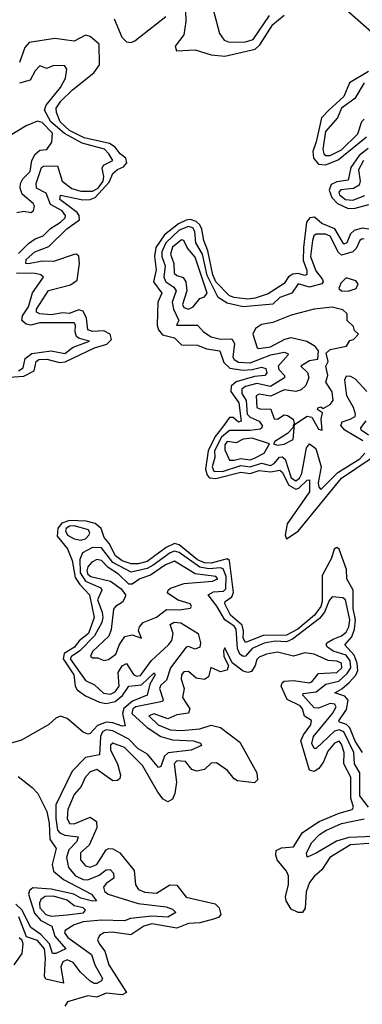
# Model space of a CAD drawing. Extents: x 2472589 to 2662339, y 701009 to 849030.
# Tile 358 of 406: x 2612417 to 2613916, y 752422 to 756732. Entities that reach past the tile are written whole.
import ezdxf

# ---------------------------------------------------------------- set-up
doc = ezdxf.new("R2010")
doc.units = 0

msp = doc.modelspace()

# ---------------------------------------------------------------- linework, layer by layer
at = {"layer": '0CON05XD'}
for points in [[(2613142.5, 756772.5), (2613144.3, 756724.3), (2613135.7, 756665), (2613098, 756615), (2613102.5, 756595), (2613185, 756599.2), (2613255, 756577.5), (2613315, 756571.6), (2613447.5, 756602.5), (2613467.9, 756622.1), (2613525, 756710.3), (2613575, 756750.9)], [(2613264, 756776), (2613291.8, 756671.8), (2613311.8, 756641.8), (2613333.2, 756633.2), (2613405, 756634.1), (2613438, 756645), (2613510.5, 756749.5)], [(2613846.9, 756775), (2613983.5, 756655)], [(2612831, 756735), (2612864.3, 756655), (2612884.9, 756634.9), (2612905, 756631.9), (2612921.2, 756638.8), (2613056.8, 756745)], [(2612634.1, 755445.9), (2612605, 755449), (2612555, 755440.2), (2612504.4, 755444.4), (2612491, 755451), (2612490, 755465), (2612542.9, 755547.1), (2612639.1, 755570.9), (2612669, 755591), (2612679.3, 755665), (2612675, 755696.7), (2612665, 755705.4), (2612655, 755704.7), (2612565, 755672.9), (2612514.7, 755675.3), (2612455, 755663.8), (2612444, 755665), (2612445, 755682.5), (2612483.1, 755715), (2612545, 755738.9), (2612623.3, 755816.7), (2612679.3, 755855), (2612677.8, 755875), (2612668.3, 755888.3), (2612593.1, 755945), (2612595, 755963.3), (2612692.7, 755942.7), (2612725, 755944), (2612747, 755953), (2612808.8, 756021.2), (2612825, 756058.3), (2612844.5, 756075.5), (2612871.9, 756088.1), (2612885.6, 756105), (2612881.9, 756125), (2612857.3, 756145), (2612834, 756174), (2612809.9, 756189.9), (2612698.5, 756215), (2612635, 756246), (2612593.8, 756285), (2612577.6, 756325), (2612576.6, 756345), (2612596.8, 756375), (2612648, 756425), (2612741.3, 756498.7), (2612765.7, 756534.3), (2612764.4, 756624.4), (2612725, 756658.3), (2612705, 756663.2), (2612655, 756637.8), (2612570.6, 756649.4), (2612458.3, 756631.7), (2612439.5, 756610.5), (2612415.4, 756544.6)], [(2612412.1, 755707.9), (2612455, 755751.8), (2612485, 755772), (2612520, 755785), (2612551.6, 755818.4), (2612596.2, 755845), (2612615.4, 755865), (2612616.7, 755875), (2612602.2, 755895), (2612552.3, 755922.3), (2612532.5, 755972.5), (2612490, 755995), (2612489, 756015), (2612512.2, 756085), (2612520.9, 756090.9), (2612581.8, 756091.8), (2612602.5, 756025), (2612645, 755992.1), (2612685, 755981.3), (2612735, 755981), (2612760.2, 755995), (2612781.6, 756025), (2612784.8, 756045), (2612777.7, 756082.3), (2612783.5, 756095), (2612824, 756115), (2612807.6, 756145), (2612787.5, 756165), (2612690.5, 756190.5), (2612613.1, 756233.1), (2612552.6, 756285), (2612526.1, 756335), (2612532.1, 756357.9), (2612595.7, 756435), (2612617.5, 756475), (2612622.5, 756515), (2612615, 756530), (2612565, 756531.2), (2612535, 756517.5), (2612505, 756530), (2612485, 756507.5), (2612462.7, 756467.3), (2612415.9, 756454.1)], [(2613944, 756505), (2613860.4, 756455), (2613835, 756395.5), (2613770.4, 756335), (2613737.4, 756302.6), (2613715, 756197.5), (2613699.5, 756155), (2613702.7, 756125), (2613725, 756099.7), (2613755, 756095.7), (2613811, 756119), (2613935, 756218.7)], [(2613923.8, 756455), (2613883.7, 756386.3), (2613825, 756343.9), (2613807.2, 756302.8), (2613755, 756242.5), (2613743.1, 756165), (2613747.3, 756145), (2613757.3, 756137.3), (2613775, 756136.6), (2613825, 756162.4), (2613897.3, 756232.7), (2613913.6, 756286.4), (2613925, 756296.5)], [(2612405, 755887.5), (2612435, 755893.8), (2612465, 755887.5), (2612476.7, 755895), (2612481.2, 755915), (2612476.5, 755926.5), (2612427.9, 755967.9), (2612419.2, 755995), (2612421.1, 756015), (2612431.1, 756035), (2612462.2, 756067.8), (2612469.5, 756115), (2612485, 756143.3), (2612505, 756160), (2612535, 756164), (2612558, 756195), (2612560, 756235), (2612515, 756282.2), (2612495, 756287.1), (2612445, 756266.7), (2612225, 756134.5)], [(2613941.7, 756168.3), (2613903, 756137), (2613866.5, 756085), (2613855, 756029.2), (2613805, 756022.3), (2613780.4, 756009.6), (2613771, 755985), (2613783, 755953), (2613807.1, 755927.1), (2613855, 755906), (2613885, 755907), (2613945, 755922.7)], [(2613922, 756115), (2613899.6, 756075), (2613906.8, 756025), (2613901.9, 756008.1), (2613877.3, 755992.7), (2613822.3, 755987.7), (2613813.8, 755976.2), (2613815.9, 755965), (2613842.5, 755945), (2613875, 755941.7), (2613927.2, 755962.8)], [(2613945.3, 755815.3), (2613915, 755819.5), (2613881, 755809), (2613864, 755795), (2613848.8, 755755), (2613835, 755749.1), (2613795.6, 755815.6), (2613739.5, 755839.5), (2613707.1, 755867.1), (2613686, 755864), (2613671.4, 755845), (2613658.4, 755735), (2613657.1, 755677.1), (2613673.5, 755635), (2613673.8, 755616.2), (2613665, 755612.5), (2613635, 755620.2), (2613611.8, 755618.2), (2613593.7, 755606.3), (2613575, 755577.7), (2613505, 755531.8), (2613447.5, 755512.5), (2613415, 755508.6), (2613355, 755515.7), (2613335, 755523.8), (2613275, 755584.2), (2613261.8, 755615), (2613240.5, 755720.5), (2613222.3, 755765), (2613214.1, 755815), (2613205, 755833.4), (2613188.6, 755848.6), (2613165, 755856.7), (2613145, 755854.5), (2613111.2, 755838.8), (2613050.4, 755789.6), (2613012, 755735), (2613007, 755695), (2613013.8, 755636.2), (2613002.7, 755585), (2613038.9, 755535), (2613021.8, 755495), (2613018.7, 755395), (2613024.3, 755374.3), (2613042, 755352), (2613095, 755338.8), (2613125, 755308.8), (2613195, 755306.5), (2613235, 755291.2), (2613292.8, 755282.8), (2613310.9, 755230.9), (2613337.2, 755207.2), (2613395, 755197.7), (2613435, 755200), (2613475, 755210.9), (2613494.4, 755205), (2613497.9, 755185), (2613490, 755175), (2613445, 755170.7), (2613365, 755147), (2613342.2, 755127.8), (2613340.8, 755105), (2613375.6, 755055), (2613386.2, 754975), (2613375, 754970.4), (2613350.5, 754990.5), (2613335, 754990.9), (2613305, 754948.7), (2613272.3, 754907.7), (2613241.3, 754845), (2613230.5, 754765), (2613237.7, 754737.7), (2613246.9, 754726.9), (2613275, 754724.1), (2613385, 754752), (2613425, 754745.6), (2613465, 754758), (2613515, 754752.6), (2613555, 754759.7), (2613565, 754751.2), (2613595, 754695.2), (2613625, 754677.2), (2613639.2, 754680.8), (2613675, 754716.2), (2613685, 754717.1), (2613684.7, 754665), (2613587, 754525), (2613578.1, 754475), (2613585, 754460), (2613636.2, 754493.8), (2613824.7, 754725), (2613950.4, 754809.6)], [(2613925, 755771.1), (2613915, 755772.9), (2613905, 755765.5), (2613889.9, 755730.1), (2613875.4, 755715), (2613825, 755701.2), (2613812.6, 755712.6), (2613775, 755784.2), (2613755, 755792.9), (2613715, 755792.4), (2613704.8, 755785.2), (2613697.9, 755765), (2613689.7, 755695), (2613713, 755633), (2613741.6, 755595), (2613744.6, 755585), (2613738.5, 755575), (2613685, 755560.6), (2613635, 755575.5), (2613608.2, 755535), (2613555, 755515.9), (2613524.1, 755485.9), (2613395.2, 755475.2), (2613325, 755490.5), (2613285.7, 755515.7), (2613237.7, 755612.3), (2613217.5, 755705), (2613187.9, 755755), (2613183.7, 755805), (2613175, 755820.3), (2613155, 755826.7), (2613115, 755810.6), (2613056.5, 755755), (2613038.4, 755715), (2613039.4, 755695), (2613054.1, 755655), (2613048.3, 755605), (2613056.8, 755585), (2613091.1, 755561.1), (2613101.2, 755545), (2613084.8, 755494.8), (2613090.4, 755465), (2613113.6, 755415), (2613102.5, 755395), (2613194.7, 755394.7), (2613220.9, 755365), (2613255, 755343.7), (2613295, 755333.3), (2613345.2, 755335.2), (2613357.2, 755315), (2613349.4, 755255), (2613355, 755244.7), (2613375, 755233), (2613425, 755230.4), (2613515.7, 755265), (2613575, 755275.9), (2613590, 755270), (2613591.9, 755265), (2613547.8, 755215), (2613551.3, 755201.3), (2613576.2, 755175), (2613576.1, 755163.9), (2613515, 755126.5), (2613455, 755139.6), (2613405, 755125.8), (2613389.7, 755115), (2613389.2, 755095), (2613408.5, 755065), (2613413, 755005), (2613425, 754991.6), (2613464.8, 754974.8), (2613477.8, 754955), (2613477.3, 754945), (2613469.8, 754940.2), (2613425, 754934.3), (2613335, 754934), (2613299.9, 754905), (2613269.7, 754845), (2613270.7, 754815), (2613259.8, 754775), (2613266.4, 754756.4), (2613304.4, 754754.4), (2613385, 754780.1), (2613425, 754775.4), (2613475, 754791.2), (2613515, 754781.2), (2613531.1, 754788.9), (2613553.6, 754816.4), (2613565, 754818.4), (2613578.2, 754808.2), (2613605, 754726.5), (2613625, 754713), (2613641.3, 754725), (2613651.1, 754745), (2613671.9, 754858.1), (2613685, 754875.4), (2613713.4, 754855), (2613736.6, 754775), (2613723.4, 754705), (2613725.9, 754685.9), (2613735, 754675.5), (2613809.6, 754750.4), (2613905, 754809.3), (2613926.7, 754835)], [(2613155, 755464.7), (2613175.6, 755475), (2613205, 755512), (2613225, 755518.8), (2613236.8, 755535), (2613185, 755692.9), (2613151, 755731), (2613135.3, 755765.3), (2613125, 755767.5), (2613085, 755735.5), (2613077.5, 755705), (2613091, 755665), (2613092.8, 755622.8), (2613105, 755612.1), (2613133, 755603), (2613143.5, 755585), (2613148.2, 755545), (2613129.1, 755485), (2613135, 755471.8), (2613155, 755464.7)], [(2612411.4, 755195), (2612432.7, 755207.3), (2612440.6, 755249.4), (2612470.6, 755270.6), (2612555, 755282.8), (2612615, 755270.3), (2612651.3, 755298.7), (2612722.5, 755325), (2612676.5, 755336.5), (2612665.8, 755345.8), (2612659.2, 755365), (2612661.2, 755395), (2612655.2, 755405.2), (2612505, 755405.2), (2612465, 755394.8), (2612445, 755399.8), (2612426, 755415), (2612428.7, 755435), (2612455.9, 755475), (2612473.5, 755536.5), (2612520.8, 755605), (2612508.8, 755615), (2612485, 755620.7), (2612402.3, 755622.3)], [(2613855, 755544.2), (2613889.4, 755555), (2613898.8, 755575), (2613888.6, 755588.6), (2613845, 755602.5), (2613822, 755578), (2613813.5, 755555), (2613825.5, 755545.5), (2613855, 755544.2)], [(2613545, 754870), (2613575, 754873.5), (2613613.3, 754895), (2613620, 754960), (2613675, 754996.2), (2613695, 754992.5), (2613725, 754940), (2613740, 754935), (2613736.4, 754983.6), (2613741.7, 755011.7), (2613720, 755025), (2613722.5, 755035), (2613735, 755037.5), (2613745, 755030), (2613775, 755047.5), (2613788.8, 755065), (2613785, 755102.5), (2613756, 755145), (2613765.7, 755175.7), (2613756.7, 755215), (2613767.5, 755235), (2613758.3, 755271.7), (2613775, 755287.5), (2613847, 755303), (2613861.7, 755328.3), (2613878.3, 755331.7), (2613900, 755355), (2613881.7, 755371.7), (2613878.3, 755388.3), (2613850, 755415), (2613850, 755445), (2613831.7, 755461.7), (2613785, 755473.3), (2613705, 755464.2), (2613605, 755438), (2613525, 755406.2), (2613475, 755397.8), (2613449.5, 755380.5), (2613437.5, 755355), (2613456.1, 755296.1), (2613462.7, 755292.7), (2613515, 755300.3), (2613576.6, 755333.4), (2613605, 755340), (2613674.2, 755324.2), (2613706.1, 755306.1), (2613723, 755283), (2613720, 755245), (2613685, 755239.2), (2613647.5, 755215), (2613676.9, 755186.9), (2613682.9, 755165), (2613669.2, 755130.8), (2613648.5, 755111.5), (2613625, 755104.3), (2613575, 755112.2), (2613516, 755084), (2613465, 755092.9), (2613451.4, 755085), (2613454.7, 755034.7), (2613468.3, 755028.3), (2613516.6, 755026.6), (2613530, 754985), (2613545, 754982.9), (2613575, 755002), (2613589.5, 754999.5), (2613613.6, 754983.6), (2613620, 754960), (2613615, 754960), (2613612.5, 754945), (2613589.1, 754920.9), (2613533.3, 754885), (2613527.5, 754875), (2613545, 754870)], [(2612216.9, 755156.9), (2612435, 755171), (2612480.8, 755195), (2612488.5, 755235), (2612500.8, 755245), (2612536.2, 755246.2), (2612591.2, 755231.2), (2612615.9, 755234.1), (2612743.6, 755295), (2612798.9, 755311.1), (2612818.4, 755331.6), (2612813, 755355), (2612785, 755370), (2612735, 755367.1), (2612714.4, 755374.4), (2612709.4, 755425), (2612695, 755455.3), (2612675, 755462.2), (2612634.1, 755445.9)], [(2613918.8, 754888.8), (2613839.6, 754935), (2613822, 754955), (2613828.2, 754971.8), (2613863.2, 754983.2), (2613884.6, 754995), (2613887, 755005), (2613877.3, 755035), (2613849, 755085), (2613840.4, 755155), (2613847.5, 755172.5), (2613865, 755172.1), (2613885, 755159.2), (2613935.9, 755105)], [(2613942.8, 754912.8), (2613911.5, 754935), (2613910, 754945), (2613933.8, 754976.2)], [(2613355, 754804.1), (2613385, 754811.7), (2613425, 754805.3), (2613445, 754812.8), (2613487.5, 754835), (2613510, 754875), (2613435, 754899.6), (2613395, 754895.9), (2613365, 754879.5), (2613325, 754885.3), (2613315, 754871.2), (2613315, 754848.8), (2613334.6, 754804.6), (2613355, 754804.1)], [(2613146.8, 754406.8), (2613115, 754433.6), (2613095, 754439.5), (2613057.6, 754422.4), (2612975, 754360.6), (2612935, 754350), (2612905, 754350.9), (2612865, 754363.8), (2612836.3, 754385), (2612808.7, 754438.7), (2612787.1, 754465), (2612773.5, 754505), (2612746.6, 754526.6), (2612707.5, 754537.5), (2612635, 754540), (2612601.9, 754528.1), (2612583.7, 754506.3), (2612581.2, 754471.2), (2612625.6, 754415.6), (2612646.3, 754365), (2612660.1, 754290.1), (2612679.8, 754259.8), (2612722.8, 754215), (2612742.6, 754115), (2612717.5, 754045), (2612677.3, 754012.7), (2612656.7, 753985), (2612612, 753958), (2612606.6, 753935), (2612654.4, 753865), (2612660, 753815), (2612668.7, 753798.7), (2612705, 753772.6), (2612765.7, 753745), (2612795, 753738.4), (2612835, 753747.6), (2612866.6, 753773.4), (2612895, 753814.5), (2612949.3, 753820.7), (2613005, 753873.3), (2613009.2, 753865), (2612987, 753823), (2612975.4, 753775), (2612910.1, 753749.9), (2612872.3, 753717.7), (2612866.4, 753695), (2612878.3, 753641.7), (2612865, 753639.4), (2612825, 753654.8), (2612795, 753657.4), (2612757, 753643), (2612725, 753607.1), (2612715, 753604.3), (2612695, 753613.3), (2612625, 753673.2), (2612595, 753683.9), (2612575, 753675.4), (2612545, 753647.5), (2612425, 753578.9), (2612345.2, 753554.8)], [(2612685, 754453.6), (2612705, 754460), (2612719.5, 754475), (2612723.5, 754485), (2612718.3, 754498.3), (2612655, 754516.9), (2612635, 754514.4), (2612620.7, 754505), (2612616.7, 754495), (2612626.8, 754475), (2612655, 754460), (2612685, 754453.6)], [(2613943.6, 753285), (2613904.9, 753334.9), (2613905.4, 753435), (2613882.3, 753475), (2613878.7, 753525), (2613835.2, 753615), (2613815, 753623.7), (2613795, 753617.3), (2613715, 753542.5), (2613705, 753542.2), (2613695, 753563.3), (2613703.3, 753595), (2613786.5, 753695), (2613801.8, 753725), (2613796.2, 753736.2), (2613775, 753739.6), (2613725, 753718.8), (2613705, 753720), (2613656.7, 753775), (2613657.3, 753782.7), (2613715, 753789.6), (2613756.9, 753823.1), (2613813.4, 753836.6), (2613849.7, 753870.3), (2613865.7, 753895), (2613862.6, 753925), (2613845, 753950), (2613788.7, 753968.7), (2613764.6, 753985), (2613758.8, 753995), (2613761.8, 754005), (2613789.1, 754020.9), (2613825, 754035.7), (2613845, 754051.7), (2613857.3, 754075), (2613861.2, 754105), (2613843.2, 754193.2), (2613831.7, 754201.7), (2613785, 754205.4), (2613770.7, 754189.3), (2613751.3, 754138.7), (2613728.9, 754111.1), (2613610.2, 754019.8), (2613585, 754008.8), (2613535, 754012.2), (2613487.1, 754002.9), (2613435, 753980.2), (2613405, 753946.8), (2613395, 753944.7), (2613380.8, 753955), (2613369.4, 753979.4), (2613364.5, 754065), (2613355, 754078), (2613314.9, 754104.9), (2613280, 754165), (2613241.9, 754215), (2613265, 754227), (2613308.8, 754231.2), (2613319.2, 754240.8), (2613321.2, 754295), (2613308.1, 754328.1), (2613295, 754332.8), (2613245, 754328.1), (2613204.9, 754334.9), (2613115, 754400), (2613095, 754405.5), (2613075, 754398.3), (2613001, 754345), (2612975, 754330.3), (2612905, 754313.1), (2612825, 754356.5), (2612775, 754419.7), (2612735, 754421.8), (2612691.2, 754398.8), (2612680.2, 754369.8), (2612681.1, 754311.1), (2612705, 754273.9), (2612772.1, 754245), (2612776.2, 754235), (2612757.1, 754192.9), (2612778.2, 754138.2), (2612780.2, 754115), (2612775.9, 754094.1), (2612744.5, 754035.5), (2612680.8, 753969.2), (2612643, 753945), (2612638, 753935), (2612705, 753838.9), (2612745, 753820.5), (2612783.8, 753783.8), (2612815, 753779.8), (2612835, 753789.8), (2612852.7, 753815), (2612848.4, 753875), (2612865, 753904), (2612885, 753913.3), (2612915, 753865.9), (2612928.9, 753858.9), (2612945, 753861.6), (2612993.1, 753926.9), (2613068.8, 753995), (2613082.4, 754015), (2613089.2, 754045), (2613075.7, 754085), (2613092.5, 754095), (2613122.4, 754092.4), (2613198.1, 754045), (2613208.2, 754005), (2613204.6, 753985.4), (2613185, 753976.5), (2613155, 753988.5), (2613145, 753985.4), (2613077.5, 753895), (2613059.4, 753840.6), (2613035, 753818.5), (2613028.8, 753805), (2613045.4, 753755), (2613042.5, 753747.5), (2612925.4, 753725), (2612912.4, 753715), (2612908.3, 753695), (2612974.2, 753634.2), (2613035, 753593.9), (2613085, 753579.3), (2613177.5, 753575), (2613207.5, 753565), (2613212.5, 753555), (2613167.5, 753535), (2613067.4, 753522.6), (2613051.2, 753508.8), (2613035, 753463.3), (2613025, 753458.8), (2612976.7, 753516.7), (2612935, 753541), (2612895, 753582.7), (2612825, 753619), (2612795, 753624)], [(2613917.3, 753525), (2613885, 753573.6), (2613862.4, 753632.4), (2613846.7, 753646.7), (2613816.7, 753656.7), (2613813.5, 753663.5), (2613847.2, 753712.8), (2613854.1, 753754.1), (2613840.5, 753770.5), (2613796.2, 753785), (2613827.2, 753802.8), (2613859, 753831), (2613887.5, 753862.5), (2613896.5, 753883.5), (2613894.5, 753915), (2613880.2, 753950.2), (2613840.5, 753995), (2613869.9, 754030.1), (2613881.8, 754065), (2613886.2, 754105), (2613877, 754155), (2613876.4, 754235), (2613848.4, 754285), (2613847.5, 754325), (2613815, 754413.8), (2613805, 754421.9), (2613792.9, 754415), (2613782, 754375), (2613741.3, 754298.7), (2613740.5, 754185), (2613735, 754164), (2613706.9, 754125), (2613634.2, 754065), (2613585, 754037.4), (2613483.1, 754036.9), (2613405, 754005.5), (2613395.3, 754025), (2613397, 754057), (2613391.2, 754081.2), (2613338.8, 754125), (2613314.8, 754175), (2613316.2, 754185), (2613344.8, 754205.2), (2613352.3, 754225), (2613334.7, 754364.7), (2613325, 754371.8), (2613255, 754352.7), (2613225.6, 754355), (2613195, 754368.4), (2613146.8, 754406.8)], [(2612785, 753926.7), (2612805, 753931.4), (2612838.1, 753955), (2612853.5, 753996.5), (2612877.5, 754032.5), (2612908.8, 754038.8), (2612950, 754025), (2612936.4, 754056.4), (2612940.8, 754075), (2612956.9, 754093.1), (2613015, 754116.2), (2613059.4, 754150.6), (2613115, 754148.2), (2613163.9, 754156.1), (2613168.8, 754165), (2613163.3, 754175), (2613111.1, 754191.1), (2613068.3, 754218.3), (2613063.3, 754225), (2613066.7, 754235), (2613077, 754243), (2613136.1, 754263.9), (2613260, 754275), (2613284, 754285), (2613275.3, 754295.3), (2613185, 754306.6), (2613095, 754362.5), (2613055, 754345.8), (2612989.8, 754300.2), (2612942.9, 754285), (2612908.5, 754261.5), (2612895, 754261.4), (2612849.6, 754305), (2612804.2, 754334.2), (2612775, 754364.7), (2612755, 754369.2), (2612732.2, 754357.8), (2612715, 754337.5), (2612710.7, 754319.3), (2612714.8, 754305), (2612728.1, 754295), (2612813.7, 754273.7), (2612861.1, 754241.1), (2612880, 754215), (2612878.8, 754205), (2612867.3, 754182.7), (2612836, 754164), (2612827.8, 754152.2), (2612816.5, 754063.5), (2612806.6, 754033.4), (2612735, 753966.9), (2612726.7, 753946.7), (2612735, 753938.8), (2612758.6, 753938.6), (2612785, 753926.7)], [(2613945, 753126.9), (2613865, 753120), (2613773.9, 753065), (2613739.1, 753010.9), (2613705, 752981.9), (2613684.6, 752955), (2613671.3, 752915), (2613666.7, 752843.3), (2613655, 752824.2), (2613635, 752824.4), (2613605, 752838.9), (2613582.7, 752875), (2613580.9, 752895), (2613594, 752946), (2613593.2, 752985), (2613584.5, 753005), (2613544.4, 753055), (2613537.5, 753075), (2613540, 753095), (2613562.6, 753107.4), (2613615, 753111.8), (2613654.5, 753175), (2613727.7, 753222.3), (2613815, 753259.2), (2613872, 753275), (2613878.1, 753285), (2613865.7, 753325), (2613866, 753416), (2613835.9, 753475), (2613836.5, 753525), (2613825, 753560.8), (2613815, 753574.2), (2613795, 753565.5), (2613765, 753530.6), (2613745.8, 753484.2), (2613725.7, 753454.3), (2613705, 753441.2), (2613685, 753446.9), (2613646.9, 753575), (2613658.5, 753601.5), (2613690.5, 753645), (2613694.2, 753664.2), (2613663.2, 753683.2), (2613655.3, 753715), (2613645, 753728.9), (2613587, 753757), (2613560.8, 753815), (2613565, 753830), (2613575, 753837.1), (2613615, 753839.3), (2613685, 753830), (2613695.8, 753834.2), (2613725, 753870), (2613805, 753874.7), (2613826.6, 753895), (2613825.4, 753915), (2613805, 753924.5), (2613767.6, 753927.6), (2613705, 753954.3), (2613665, 753960), (2613615, 753946.2), (2613545, 753964.3), (2613496.7, 753955), (2613465, 753941.5), (2613455, 753931.2), (2613447.5, 753905), (2613431.5, 753878.5), (2613415, 753874.3), (2613395, 753880.6), (2613346.6, 753916.6), (2613315, 753982.5), (2613309.3, 753970.7), (2613310.8, 753945), (2613331.2, 753905), (2613325.6, 753884.4), (2613295, 753877.5), (2613254, 753896), (2613243.8, 753855), (2613225.7, 753844.3), (2613189.3, 753849.3), (2613155, 753879.2), (2613135, 753877.5), (2613124.4, 753865), (2613123.1, 753845), (2613137.1, 753805), (2613129.2, 753765), (2613161.4, 753715), (2613155, 753696.2), (2613105, 753690), (2613065, 753672.2), (2613005.7, 753694.3), (2612981.4, 753685), (2613022.5, 753645), (2613075, 753623.6), (2613125, 753620.8), (2613205, 753628.4), (2613255, 753644.7), (2613295, 753633.9), (2613380.3, 753570.3), (2613454.5, 753435), (2613457.1, 753405), (2613445, 753391.4), (2613370.7, 753400.7), (2613355, 753408.9), (2613326.2, 753446.2), (2613278.9, 753478.9), (2613255, 753478.5), (2613225, 753450.4), (2613192.7, 753442.7), (2613169.6, 753449.6), (2613142.5, 753485), (2613105, 753487.8), (2613093.3, 753475), (2613103.7, 753395), (2613095.3, 753344.7), (2613085, 753320.8), (2613065, 753308.6), (2613045, 753320.6), (2613021.1, 753351.1), (2612955, 753467.1), (2612875, 753546.2), (2612824, 753566), (2612814.1, 753555.9), (2612814.2, 753535), (2612844.7, 753475), (2612858.6, 753425), (2612855, 753410), (2612845, 753402.5), (2612825, 753400.6), (2612755, 753449.6), (2612725, 753440.4), (2612703.8, 753415), (2612686.5, 753375), (2612655, 753341.1), (2612627.7, 753275), (2612624.7, 753235), (2612635, 753214.5), (2612655, 753212), (2612725, 753241.9), (2612752.5, 753222.5), (2612754.3, 753194.3), (2612721.2, 753118.8), (2612683.1, 753085), (2612683.2, 753055), (2612705, 753027.8), (2612725, 753022.1), (2612754.4, 753035), (2612795, 753098), (2612805, 753104.2), (2612825, 753102.9), (2612855.5, 753085.5), (2612918, 753008), (2612923.1, 752945), (2612937.1, 752925), (2612965, 752912.9), (2613015, 752908.2), (2613074.6, 752945.4), (2613104.5, 752944.5), (2613145, 752891.5), (2613272.9, 752862.9), (2613289.2, 752845), (2613296.7, 752815), (2613287.1, 752802.9), (2613265.4, 752794.6), (2613205, 752779.7), (2613155, 752775.7), (2613105, 752755.6), (2612995, 752774.1), (2612960.8, 752765), (2612903.6, 752726.4), (2612822.2, 752737.8), (2612785, 752735.6), (2612765.8, 752724.2), (2612758, 752705), (2612765.6, 752685), (2612790, 752655), (2612807.1, 752595), (2612885, 752473.8), (2612865.9, 752464.1), (2612795, 752471.6), (2612755, 752453.6), (2612715, 752459.6), (2612626.8, 752433.2), (2612614.2, 752415)], [(2612795, 753624), (2612779.7, 753615), (2612770.6, 753595), (2612765.9, 753514.1), (2612705, 753502.5), (2612647, 753443), (2612575.3, 753295), (2612574.5, 753235), (2612583, 753185), (2612592.3, 753172.3), (2612615, 753163.3), (2612672.5, 753155), (2612666.9, 753135), (2612632.1, 753097.9), (2612621.2, 753065), (2612630.8, 753020.8), (2612661.8, 752985), (2612695, 752968.3), (2612715, 752967.7), (2612765, 752988.3), (2612795, 753011.4), (2612813, 753013), (2612827.1, 752997.1), (2612828.8, 752975), (2612795, 752950.9), (2612784.3, 752935), (2612788.2, 752918.2), (2612803.8, 752905), (2612935, 752863.3), (2613058.5, 752848.5), (2613085, 752838.6), (2613100, 752825), (2613065.9, 752804.1), (2612995, 752807.8), (2612901.8, 752798.2), (2612875, 752787.8), (2612775, 752790.9), (2612695, 752783.4), (2612655, 752769.8), (2612615.3, 752745), (2612613.1, 752735), (2612627.6, 752715), (2612731.1, 752641.1), (2612745.3, 752595), (2612778.8, 752535), (2612775.3, 752524.7), (2612755, 752514.2), (2612743.5, 752513.5), (2612725, 752524.1), (2612683, 752563), (2612651.1, 752605), (2612625, 752616.7), (2612605, 752608.7), (2612596.9, 752586.9), (2612608, 752515), (2612531.8, 752531.8), (2612525.3, 752545.3), (2612529.7, 752625), (2612525, 752666), (2612495, 752702.2), (2612447.1, 752717.1), (2612413.6, 752805)], [(2612410, 753420), (2612471.8, 753371.8), (2612495.8, 753345.8), (2612535, 753265.6), (2612545.2, 753215), (2612548.6, 753145), (2612576.2, 753105), (2612559.7, 753035), (2612564.7, 753004.7), (2612608, 752968), (2612731.2, 752905), (2612752.5, 752875), (2612735.6, 752874.4), (2612685, 752887.7), (2612653.8, 752903.8), (2612555, 752926.4), (2612475, 752931.8), (2612459.2, 752920.8), (2612455.3, 752905), (2612481.2, 752821.2), (2612509.4, 752789.4), (2612556.9, 752765), (2612570.1, 752720.1), (2612618.6, 752665), (2612575, 752644.6), (2612560.5, 752645), (2612547.4, 752687.4), (2612508.7, 752728.7), (2612465, 752758.7), (2612425.7, 752835.7), (2612400.2, 752860.2)], [(2613965, 753156.3), (2613857.8, 753152.2), (2613802.9, 753137.1), (2613715, 753083.5), (2613675, 753066.7), (2613672.5, 753085), (2613695, 753130.6), (2613728.8, 753165), (2613756.7, 753183.3), (2613825, 753213.8), (2613925, 753234.3)], [(2612555, 752808.1), (2612625, 752814), (2612696.8, 752823.2), (2612705.4, 752835), (2612694, 752845), (2612655, 752853.6), (2612625, 752877.8), (2612565, 752895.9), (2612528.6, 752895), (2612508.7, 752881.3), (2612503, 752865), (2612505.6, 752845), (2612530.6, 752815), (2612555, 752808.1)], [(2612415.3, 752715.3), (2612426.9, 752705), (2612431.2, 752685), (2612425.6, 752645), (2612391.9, 752595)]]:
    msp.add_lwpolyline(points, dxfattribs=at)

doc.saveas('drawing.dxf')
